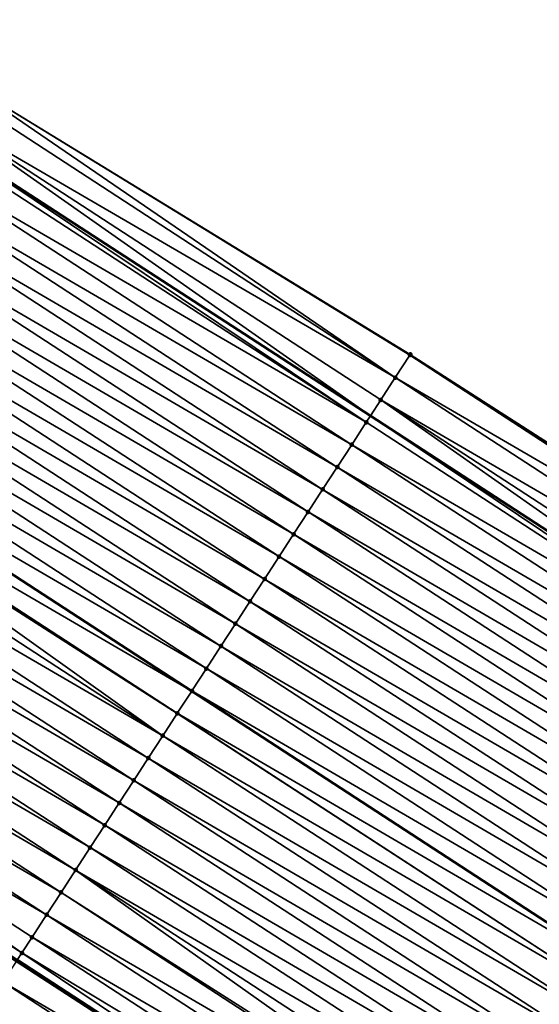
# Model space of a CAD drawing. Header units: feet. Extents: x 2017353 to 2024169, y 808050 to 818690.
# Tile 262 of 305: x 2022099 to 2022119, y 814557 to 814594. Entities that reach past the tile are written whole.
import ezdxf

# ---------------------------------------------------------------- set-up
doc = ezdxf.new("R2010")
doc.units = ezdxf.units.FT
doc.header["$MEASUREMENT"] = 0
for name, color, linetype, lineweight in [('EP_Travel Lane', 172, 'Continuous', 53), ('SB-Road Shots', 141, 'Continuous', 100), ('SB-Road X-Section', 40, 'Continuous', 13), ('STRIPING', 60, 'Continuous', 53)]:
    doc.layers.add(name, color=color, linetype=linetype, lineweight=lineweight)
doc.layers.add('I-77-MM15-17_SB-Surface-BORDER', color=7, linetype='Continuous')
doc.layers.add('I-77-MM15-17_SB-Surface-TIN', color=7, linetype='Continuous')

msp = doc.modelspace()

# ---------------------------------------------------------------- linework, layer by layer
at = {"layer": 'EP_Travel Lane'}
for points in [[(2022062.097186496, 814612.0538499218, 264.57364104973), (2022078.865043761, 814601.1751499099, 265.2765987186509), (2022095.633469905, 814590.2960808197, 265.9594790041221), (2022112.403454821, 814579.416000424, 266.5873324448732), (2022129.17419273, 814568.5354315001, 267.1886095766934), (2022145.946090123, 814557.6541103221, 267.7489574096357), (2022162.700691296, 814546.8033929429, 268.3066308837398), (2022179.483000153, 814535.9397845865, 268.8890918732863), (2022196.263752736, 814525.0771836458, 269.5295986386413), (2022213.043384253, 814514.2153083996, 270.2119175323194), (2022229.825033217, 814503.352127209, 270.8189895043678), (2022246.603524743, 814492.4909899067, 271.5438271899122), (2022263.382785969, 814481.6293543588, 272.2399581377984)], [(2022048.838417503, 814591.6243497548, 263.8614823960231), (2022065.606381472, 814580.7455805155, 264.5606754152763), (2022082.374330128, 814569.8668212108, 265.2604066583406), (2022099.142223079, 814558.9880980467, 265.9621072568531), (2022115.909923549, 814548.109499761, 266.6705999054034), (2022132.678719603, 814537.2301906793, 267.3404207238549), (2022149.456259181, 814526.3214665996, 267.9393039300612), (2022166.213961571, 814515.4194251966, 268.5146126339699), (2022182.971979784, 814504.5171783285, 269.0781240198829), (2022199.728999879, 814493.6155808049, 269.678918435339), (2022216.48645042, 814482.7137032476, 270.2636353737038), (2022233.237937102, 814471.815705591, 271.0711177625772), (2022249.994335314, 814460.9145126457, 271.695140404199)]]:
    msp.add_polyline3d(points, dxfattribs=at)
at = {"layer": 'I-77-MM15-17_SB-Surface-BORDER', "color": 3, "linetype": 'Continuous', "lineweight": -3}
msp.add_polyline3d([(2022063.024056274, 814613.4797978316, 264.5879015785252), (2022079.949997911, 814602.8449574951, 265.3038489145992), (2022096.832344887, 814592.1415233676, 265.9945017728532), (2022113.900435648, 814581.7196924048, 266.6209168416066), (2022130.731238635, 814570.9307742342, 267.2109010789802), (2022147.571547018, 814560.1542791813, 267.7655020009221)], dxfattribs=at)
at = {"layer": 'I-77-MM15-17_SB-Surface-TIN', "color": 128, "linetype": 'Continuous', "lineweight": -3}
for points in [[(2022113.339735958, 814580.856405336, 266.6013831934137), (2022096.832344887, 814592.1415233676, 265.9945017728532), (2022096.58197735, 814591.7557423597, 265.9809350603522)], [(2022113.339735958, 814580.856405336, 266.6013831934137), (2022113.884414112, 814581.6950507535, 266.6207796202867), (2022096.832344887, 814592.1415233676, 265.9945017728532)], [(2022113.884414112, 814581.6950507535, 266.6207796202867), (2022113.900435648, 814581.7196924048, 266.6209168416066), (2022096.832344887, 814592.1415233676, 265.9945017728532)], [(2022113.339735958, 814580.856405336, 266.6013831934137), (2022096.58197735, 814591.7557423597, 265.9809350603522), (2022096.037325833, 814590.9170796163, 265.9605974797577)], [(2022096.037325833, 814590.9170796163, 265.9605974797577), (2022095.633469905, 814590.2960808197, 265.9594790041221), (2022112.403454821, 814579.416000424, 266.5873324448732)], [(2022112.794849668, 814580.0178952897, 266.5893390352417), (2022096.037325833, 814590.9170796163, 265.9605974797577), (2022112.403454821, 814579.416000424, 266.5873324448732)], [(2022112.794849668, 814580.0178952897, 266.5893390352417), (2022113.339735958, 814580.856405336, 266.6013831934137), (2022096.037325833, 814590.9170796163, 265.9605974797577)], [(2022112.249701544, 814579.1795555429, 266.5865441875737), (2022095.633469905, 814590.2960808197, 265.9594790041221), (2022095.492141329, 814590.0787635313, 265.9590875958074)], [(2022112.249701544, 814579.1795555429, 266.5865441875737), (2022112.403454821, 814579.416000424, 266.5873324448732), (2022095.633469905, 814590.2960808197, 265.9594790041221)], [(2022112.249701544, 814579.1795555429, 266.5865441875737), (2022095.492141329, 814590.0787635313, 265.9590875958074), (2022094.947714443, 814589.2399546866, 265.9308149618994)], [(2022111.705075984, 814578.340875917, 266.5652898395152), (2022094.947714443, 814589.2399546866, 265.9308149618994), (2022094.403496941, 814588.401009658, 265.895145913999)], [(2022111.705075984, 814578.340875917, 266.5652898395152), (2022112.249701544, 814579.1795555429, 266.5865441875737), (2022094.947714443, 814589.2399546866, 265.9308149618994)], [(2022111.160625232, 814577.5020825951, 266.5378604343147), (2022094.403496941, 814588.401009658, 265.895145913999), (2022093.859083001, 814587.5621923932, 265.8664159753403)], [(2022111.160625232, 814577.5020825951, 266.5378604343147), (2022111.705075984, 814578.340875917, 266.5652898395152), (2022094.403496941, 814588.401009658, 265.895145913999)], [(2022110.616157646, 814576.6633002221, 266.5110256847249), (2022093.859083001, 814587.5621923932, 265.8664159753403), (2022093.314599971, 814586.7234200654, 265.8401266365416)], [(2022110.616157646, 814576.6633002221, 266.5110256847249), (2022111.160625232, 814577.5020825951, 266.5378604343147), (2022093.859083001, 814587.5621923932, 265.8664159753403)], [(2022110.0715953, 814575.8245794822, 266.4875383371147), (2022093.314599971, 814586.7234200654, 265.8401266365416), (2022092.769975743, 814585.8847395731, 265.8188250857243)], [(2022110.0715953, 814575.8245794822, 266.4875383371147), (2022110.616157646, 814576.6633002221, 266.5110256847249), (2022093.314599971, 814586.7234200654, 265.8401266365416)], [(2022109.52694411, 814574.9859165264, 266.4671893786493), (2022092.769975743, 814585.8847395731, 265.8188250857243), (2022092.225423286, 814585.0460124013, 265.7949882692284)], [(2022109.52694411, 814574.9859165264, 266.4671893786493), (2022110.0715953, 814575.8245794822, 266.4875383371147), (2022092.769975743, 814585.8847395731, 265.8188250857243)], [(2022108.982383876, 814574.147194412, 266.4436273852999), (2022092.225423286, 814585.0460124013, 265.7949882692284), (2022091.6809292, 814584.2072472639, 265.7690894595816)], [(2022108.982383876, 814574.147194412, 266.4436273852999), (2022109.52694411, 814574.9859165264, 266.4671893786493), (2022092.225423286, 814585.0460124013, 265.7949882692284)], [(2022108.437845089, 814573.3084583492, 266.4193078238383), (2022091.6809292, 814584.2072472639, 265.7690894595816), (2022091.136309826, 814583.3685636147, 265.7476164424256)], [(2022108.437845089, 814573.3084583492, 266.4193078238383), (2022108.982383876, 814574.147194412, 266.4436273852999), (2022091.6809292, 814584.2072472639, 265.7690894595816)], [(2022107.893241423, 814572.4697644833, 266.3972800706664), (2022091.136309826, 814583.3685636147, 265.7476164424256), (2022090.59176599, 814582.5298308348, 265.7234750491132)], [(2022107.893241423, 814572.4697644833, 266.3972800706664), (2022108.437845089, 814573.3084583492, 266.4193078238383), (2022091.136309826, 814583.3685636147, 265.7476164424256)], [(2022107.348556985, 814571.631123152, 266.3781055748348), (2022090.59176599, 814582.5298308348, 265.7234750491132), (2022090.04719694, 814581.6911144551, 265.7002243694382)], [(2022107.348556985, 814571.631123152, 266.3781055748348), (2022107.893241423, 814572.4697644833, 266.3972800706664), (2022090.59176599, 814582.5298308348, 265.7234750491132)], [(2022106.803962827, 814570.7924231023, 266.3557419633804), (2022090.04719694, 814581.6911144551, 265.7002243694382), (2022089.502803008, 814580.8522841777, 265.6707876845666)], [(2022106.803962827, 814570.7924231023, 266.3557419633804), (2022107.348556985, 814571.631123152, 266.3781055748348), (2022090.04719694, 814581.6911144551, 265.7002243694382)], [(2022130.643061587, 814570.7951356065, 267.2098324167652), (2022113.884414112, 814581.6950507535, 266.6207796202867), (2022113.339735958, 814580.856405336, 266.6013831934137)], [(2022130.643061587, 814570.7951356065, 267.2098324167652), (2022113.900435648, 814581.7196924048, 266.6209168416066), (2022113.884414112, 814581.6950507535, 266.6207796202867)], [(2022130.643061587, 814570.7951356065, 267.2098324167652), (2022130.731238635, 814570.9307742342, 267.2109010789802), (2022113.900435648, 814581.7196924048, 266.6209168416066)], [(2022106.259451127, 814569.9536694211, 266.330465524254), (2022089.502803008, 814580.8522841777, 265.6707876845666), (2022088.958292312, 814580.0135298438, 265.6454756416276)], [(2022106.259451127, 814569.9536694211, 266.330465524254), (2022106.803962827, 814570.7924231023, 266.3557419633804), (2022089.502803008, 814580.8522841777, 265.6707876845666)], [(2022130.098402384, 814569.9564778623, 267.1897664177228), (2022113.339735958, 814580.856405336, 266.6013831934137), (2022112.794849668, 814580.0178952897, 266.5893390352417)], [(2022130.098402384, 814569.9564778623, 267.1897664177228), (2022130.643061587, 814570.7951356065, 267.2098324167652), (2022113.339735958, 814580.856405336, 266.6013831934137)], [(2022088.413812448, 814579.1747554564, 265.6190744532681), (2022105.708244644, 814569.1045959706, 266.3047608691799), (2022088.951593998, 814580.0032110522, 265.6451508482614)], [(2022105.714943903, 814569.1149128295, 266.3050310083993), (2022088.958292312, 814580.0135298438, 265.6454756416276), (2022088.951593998, 814580.0032110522, 265.6451508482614)], [(2022105.714943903, 814569.1149128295, 266.3050310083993), (2022088.951593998, 814580.0032110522, 265.6451508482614), (2022105.708244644, 814569.1045959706, 266.3047608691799)], [(2022105.714943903, 814569.1149128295, 266.3050310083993), (2022106.259451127, 814569.9536694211, 266.330465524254), (2022088.958292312, 814580.0135298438, 265.6454756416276)], [(2022112.794849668, 814580.0178952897, 266.5893390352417), (2022112.403454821, 814579.416000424, 266.5873324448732), (2022129.17419273, 814568.5354315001, 267.1886095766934)], [(2022129.553225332, 814569.1181569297, 267.187993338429), (2022112.794849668, 814580.0178952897, 266.5893390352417), (2022129.17419273, 814568.5354315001, 267.1886095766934)], [(2022129.553225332, 814569.1181569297, 267.187993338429), (2022130.098402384, 814569.9564778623, 267.1897664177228), (2022112.794849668, 814580.0178952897, 266.5893390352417)], [(2022105.167155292, 814568.2713168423, 266.2829183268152), (2022088.413812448, 814579.1747554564, 265.6190744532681), (2022088.329144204, 814579.044296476, 265.6145320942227)], [(2022105.170338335, 814568.2762202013, 266.2830704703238), (2022105.708244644, 814569.1045959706, 266.3047608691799), (2022088.413812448, 814579.1747554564, 265.6190744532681)], [(2022105.167155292, 814568.2713168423, 266.2829183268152), (2022105.170338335, 814568.2762202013, 266.2830704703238), (2022088.413812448, 814579.1747554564, 265.6190744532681)], [(2022129.007972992, 814568.2798849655, 267.1888798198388), (2022112.249701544, 814579.1795555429, 266.5865441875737), (2022111.705075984, 814578.340875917, 266.5652898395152)], [(2022129.007972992, 814568.2798849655, 267.1888798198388), (2022112.403454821, 814579.416000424, 266.5873324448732), (2022112.249701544, 814579.1795555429, 266.5865441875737)], [(2022129.007972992, 814568.2798849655, 267.1888798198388), (2022129.17419273, 814568.5354315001, 267.1886095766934), (2022112.403454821, 814579.416000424, 266.5873324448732)], [(2022104.625913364, 814567.4374101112, 266.2547303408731), (2022088.329144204, 814579.044296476, 265.6145320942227), (2022087.869533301, 814578.3358505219, 265.5855829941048)], [(2022104.625913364, 814567.4374101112, 266.2547303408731), (2022105.167155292, 814568.2713168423, 266.2829183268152), (2022088.329144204, 814579.044296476, 265.6145320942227)], [(2022104.625913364, 814567.4374101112, 266.2547303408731), (2022087.869533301, 814578.3358505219, 265.5855829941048), (2022087.325237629, 814577.4969563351, 265.5526752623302)], [(2022128.463245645, 814567.4412715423, 267.1712209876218), (2022111.705075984, 814578.340875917, 266.5652898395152), (2022111.160625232, 814577.5020825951, 266.5378604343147)], [(2022128.463245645, 814567.4412715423, 267.1712209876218), (2022129.007972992, 814568.2798849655, 267.1888798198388), (2022111.705075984, 814578.340875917, 266.5652898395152)], [(2022104.081521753, 814566.5985783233, 266.2252117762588), (2022087.325237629, 814577.4969563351, 265.5526752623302), (2022086.780937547, 814576.6580650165, 265.5199233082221)], [(2022104.081521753, 814566.5985783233, 266.2252117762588), (2022104.625913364, 814567.4374101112, 266.2547303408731), (2022087.325237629, 814577.4969563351, 265.5526752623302)], [(2022127.918818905, 814566.6024626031, 267.142943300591), (2022111.160625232, 814577.5020825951, 266.5378604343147), (2022110.616157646, 814576.6633002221, 266.5110256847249)], [(2022127.918818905, 814566.6024626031, 267.142943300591), (2022128.463245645, 814567.4412715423, 267.1712209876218), (2022111.160625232, 814577.5020825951, 266.5378604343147)], [(2022103.537076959, 814565.7597811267, 266.1975719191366), (2022086.780937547, 814576.6580650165, 265.5199233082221), (2022086.236561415, 814575.8192231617, 265.4898578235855)], [(2022103.537076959, 814565.7597811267, 266.1975719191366), (2022104.081521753, 814566.5985783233, 266.2252117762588), (2022086.780937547, 814576.6580650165, 265.5199233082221)], [(2022127.374293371, 814565.7637179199, 267.1181554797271), (2022110.616157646, 814576.6633002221, 266.5110256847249), (2022110.0715953, 814575.8245794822, 266.4875383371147)], [(2022127.374293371, 814565.7637179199, 267.1181554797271), (2022127.918818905, 814566.6024626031, 267.142943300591), (2022110.616157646, 814576.6633002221, 266.5110256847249)], [(2022102.992566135, 814564.9210268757, 266.1722645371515), (2022086.236561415, 814575.8192231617, 265.4898578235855), (2022085.692108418, 814574.9804313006, 265.4625076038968)], [(2022102.992566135, 814564.9210268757, 266.1722645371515), (2022103.537076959, 814565.7597811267, 266.1975719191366), (2022086.236561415, 814575.8192231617, 265.4898578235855)], [(2022126.829616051, 814564.9250719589, 267.0987294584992), (2022110.0715953, 814575.8245794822, 266.4875383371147), (2022109.52694411, 814574.9859165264, 266.4671893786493)], [(2022126.829616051, 814564.9250719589, 267.0987294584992), (2022127.374293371, 814565.7637179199, 267.1181554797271), (2022110.0715953, 814575.8245794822, 266.4875383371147)], [(2022102.448077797, 814564.0822580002, 266.1461628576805), (2022085.692108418, 814574.9804313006, 265.4625076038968), (2022085.14765357, 814574.1416406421, 265.4352227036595)], [(2022102.448077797, 814564.0822580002, 266.1461628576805), (2022102.992566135, 814564.9210268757, 266.1722645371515), (2022085.692108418, 814574.9804313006, 265.4625076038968)], [(2022126.284963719, 814564.0864097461, 267.0784207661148), (2022109.52694411, 814574.9859165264, 266.4671893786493), (2022108.982383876, 814574.147194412, 266.4436273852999)], [(2022126.284963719, 814564.0864097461, 267.0784207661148), (2022126.829616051, 814564.9250719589, 267.0987294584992), (2022109.52694411, 814574.9859165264, 266.4671893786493)], [(2022101.903528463, 814563.2435287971, 266.122215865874), (2022085.14765357, 814574.1416406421, 265.4352227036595), (2022084.603339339, 814573.3027585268, 265.4029706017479)], [(2022101.903528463, 814563.2435287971, 266.122215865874), (2022102.448077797, 814564.0822580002, 266.1461628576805), (2022085.14765357, 814574.1416406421, 265.4352227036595)], [(2022125.740278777, 814563.247768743, 267.0592640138), (2022108.982383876, 814574.147194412, 266.4436273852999), (2022108.437845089, 814573.3084583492, 266.4193078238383)], [(2022125.740278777, 814563.247768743, 267.0592640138), (2022126.284963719, 814564.0864097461, 267.0784207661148), (2022108.982383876, 814574.147194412, 266.4436273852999)], [(2022101.35901437, 814562.4047766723, 266.0970239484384), (2022084.603339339, 814573.3027585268, 265.4029706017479), (2022084.058902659, 814572.4639560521, 265.3750439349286)], [(2022101.35901437, 814562.4047766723, 266.0970239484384), (2022101.903528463, 814563.2435287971, 266.122215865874), (2022084.603339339, 814573.3027585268, 265.4029706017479)], [(2022125.195625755, 814562.4091069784, 267.0389796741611), (2022108.437845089, 814573.3084583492, 266.4193078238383), (2022107.893241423, 814572.4697644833, 266.3972800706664)], [(2022125.195625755, 814562.4091069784, 267.0389796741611), (2022125.740278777, 814563.247768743, 267.0592640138), (2022108.437845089, 814573.3084583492, 266.4193078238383)], [(2022100.814456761, 814561.5660528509, 266.0733692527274), (2022084.058902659, 814572.4639560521, 265.3750439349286), (2022083.51451834, 814571.6251195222, 265.3452676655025)], [(2022100.814456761, 814561.5660528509, 266.0733692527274), (2022101.35901437, 814562.4047766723, 266.0970239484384), (2022084.058902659, 814572.4639560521, 265.3750439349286)], [(2022124.650946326, 814561.5704623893, 267.0196281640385), (2022107.893241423, 814572.4697644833, 266.3972800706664), (2022107.348556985, 814571.631123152, 266.3781055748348)], [(2022124.650946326, 814561.5704623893, 267.0196281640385), (2022125.195625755, 814562.4091069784, 267.0389796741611), (2022107.893241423, 814572.4697644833, 266.3972800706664)], [(2022100.270015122, 814560.7272536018, 266.0456179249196), (2022083.51451834, 814571.6251195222, 265.3452676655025), (2022082.970310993, 814570.7861678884, 265.3092398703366)], [(2022100.270015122, 814560.7272536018, 266.0456179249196), (2022100.814456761, 814561.5660528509, 266.0733692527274), (2022083.51451834, 814571.6251195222, 265.3452676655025)], [(2022124.106269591, 814560.731816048, 267.0001814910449), (2022107.348556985, 814571.631123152, 266.3781055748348), (2022106.803962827, 814570.7924231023, 266.3557419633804)], [(2022124.106269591, 814560.731816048, 267.0001814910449), (2022124.650946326, 814561.5704623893, 267.0196281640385), (2022107.348556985, 814571.631123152, 266.3781055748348)], [(2022099.345199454, 814559.3014550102, 265.982777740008), (2022082.970310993, 814570.7861678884, 265.3092398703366), (2022082.497721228, 814570.0573020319, 265.2727852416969)], [(2022099.345199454, 814559.3014550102, 265.982777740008), (2022099.725708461, 814559.8883665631, 266.0130985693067), (2022082.970310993, 814570.7861678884, 265.3092398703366)], [(2022099.725708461, 814559.8883665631, 266.0130985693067), (2022100.270015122, 814560.7272536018, 266.0456179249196), (2022082.970310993, 814570.7861678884, 265.3092398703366)], [(2022123.561601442, 814559.8931641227, 266.9804315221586), (2022106.803962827, 814570.7924231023, 266.3557419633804), (2022106.259451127, 814569.9536694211, 266.330465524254)], [(2022123.561601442, 814559.8931641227, 266.9804315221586), (2022124.106269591, 814560.731816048, 267.0001814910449), (2022106.803962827, 814570.7924231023, 266.3557419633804)], [(2022099.181835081, 814559.0491977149, 265.9652735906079), (2022099.345199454, 814559.3014550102, 265.982777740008), (2022082.497721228, 814570.0573020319, 265.2727852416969)], [(2022123.016988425, 814559.0544763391, 266.9587340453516), (2022106.259451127, 814569.9536694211, 266.330465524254), (2022105.714943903, 814569.1149128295, 266.3050310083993)], [(2022123.016988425, 814559.0544763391, 266.9587340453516), (2022123.561601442, 814559.8931641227, 266.9804315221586), (2022106.259451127, 814569.9536694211, 266.330465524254)], [(2022105.170338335, 814568.2762202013, 266.2830704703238), (2022122.465665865, 814558.2054797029, 266.937150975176), (2022105.708244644, 814569.1045959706, 266.3047608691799)], [(2022122.472366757, 814558.215794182, 266.9373421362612), (2022105.714943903, 814569.1149128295, 266.3050310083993), (2022105.708244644, 814569.1045959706, 266.3047608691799)], [(2022122.472366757, 814558.215794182, 266.9373421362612), (2022105.708244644, 814569.1045959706, 266.3047608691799), (2022122.465665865, 814558.2054797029, 266.937150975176)], [(2022122.472366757, 814558.215794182, 266.9373421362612), (2022123.016988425, 814559.0544763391, 266.9587340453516), (2022105.714943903, 814569.1149128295, 266.3050310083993)], [(2022121.927579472, 814557.3772197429, 266.9218006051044), (2022105.167155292, 814568.2713168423, 266.2829183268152), (2022104.625913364, 814567.4374101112, 266.2547303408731)], [(2022121.927579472, 814557.3772197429, 266.9218006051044), (2022105.170338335, 814568.2762202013, 266.2830704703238), (2022105.167155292, 814568.2713168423, 266.2829183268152)], [(2022121.927579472, 814557.3772197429, 266.9218006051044), (2022122.465665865, 814558.2054797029, 266.937150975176), (2022105.170338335, 814568.2762202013, 266.2830704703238)], [(2022121.382986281, 814556.5385190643, 266.8994027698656), (2022104.625913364, 814567.4374101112, 266.2547303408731), (2022104.081521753, 814566.5985783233, 266.2252117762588)], [(2022121.382986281, 814556.5385190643, 266.8994027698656), (2022121.927579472, 814557.3772197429, 266.9218006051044), (2022104.625913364, 814567.4374101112, 266.2547303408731)], [(2022120.838405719, 814555.6998101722, 266.8765588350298), (2022104.081521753, 814566.5985783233, 266.2252117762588), (2022103.537076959, 814565.7597811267, 266.1975719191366)], [(2022120.838405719, 814555.6998101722, 266.8765588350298), (2022121.382986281, 814556.5385190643, 266.8994027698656), (2022104.081521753, 814566.5985783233, 266.2252117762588)], [(2022120.293767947, 814554.8611384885, 266.8557357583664), (2022103.537076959, 814565.7597811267, 266.1975719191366), (2022102.992566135, 814564.9210268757, 266.1722645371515)], [(2022120.293767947, 814554.8611384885, 266.8557357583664), (2022120.838405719, 814555.6998101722, 266.8765588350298), (2022103.537076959, 814565.7597811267, 266.1975719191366)], [(2022119.7491149, 814554.0224767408, 266.8354523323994), (2022102.992566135, 814564.9210268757, 266.1722645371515), (2022102.448077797, 814564.0822580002, 266.1461628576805)], [(2022119.7491149, 814554.0224767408, 266.8354523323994), (2022120.293767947, 814554.8611384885, 266.8557357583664), (2022102.992566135, 814564.9210268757, 266.1722645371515)], [(2022119.204395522, 814553.1838581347, 266.8175120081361), (2022102.448077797, 814564.0822580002, 266.1461628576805), (2022101.903528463, 814563.2435287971, 266.122215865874)], [(2022119.204395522, 814553.1838581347, 266.8175120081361), (2022119.7491149, 814554.0224767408, 266.8354523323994), (2022102.448077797, 814564.0822580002, 266.1461628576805)], [(2022118.659694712, 814552.3452274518, 266.7989157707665), (2022101.903528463, 814563.2435287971, 266.122215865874), (2022101.35901437, 814562.4047766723, 266.0970239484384)], [(2022118.659694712, 814552.3452274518, 266.7989157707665), (2022119.204395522, 814553.1838581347, 266.8175120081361), (2022101.903528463, 814563.2435287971, 266.122215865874)], [(2022117.679750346, 814550.8364577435, 266.7649661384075), (2022101.35901437, 814562.4047766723, 266.0970239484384), (2022100.814456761, 814561.5660528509, 266.0733692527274)], [(2022117.679750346, 814550.8364577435, 266.7649661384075), (2022118.115001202, 814551.5065920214, 266.7800616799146), (2022101.35901437, 814562.4047766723, 266.0970239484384)], [(2022118.115001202, 814551.5065920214, 266.7800616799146), (2022118.659694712, 814552.3452274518, 266.7989157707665), (2022101.35901437, 814562.4047766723, 266.0970239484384)], [(2022117.570331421, 814550.6679411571, 266.7603693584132), (2022100.814456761, 814561.5660528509, 266.0733692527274), (2022100.270015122, 814560.7272536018, 266.0456179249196)], [(2022117.570331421, 814550.6679411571, 266.7603693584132), (2022117.679750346, 814550.8364577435, 266.7649661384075), (2022100.814456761, 814561.5660528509, 266.0733692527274)], [(2022117.025749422, 814549.8292331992, 266.7375761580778), (2022100.270015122, 814560.7272536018, 266.0456179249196), (2022099.725708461, 814559.8883665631, 266.0130985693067)], [(2022117.025749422, 814549.8292331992, 266.7375761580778), (2022117.570331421, 814550.6679411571, 266.7603693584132), (2022100.270015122, 814560.7272536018, 266.0456179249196)], [(2022116.481229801, 814548.9904846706, 266.7125794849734), (2022099.725708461, 814559.8883665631, 266.0130985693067), (2022099.345199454, 814559.3014550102, 265.982777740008)], [(2022116.481229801, 814548.9904846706, 266.7125794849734), (2022117.025749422, 814549.8292331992, 266.7375761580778), (2022099.725708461, 814559.8883665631, 266.0130985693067)], [(2022115.937136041, 814548.151459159, 266.6725393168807), (2022099.345199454, 814559.3014550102, 265.982777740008), (2022099.181835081, 814559.0491977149, 265.9652735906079)], [(2022115.937136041, 814548.151459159, 266.6725393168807), (2022116.481229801, 814548.9904846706, 266.7125794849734), (2022099.345199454, 814559.3014550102, 265.982777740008)], [(2022098.637838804, 814558.2101088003, 265.9217899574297), (2022115.909923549, 814548.109499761, 266.6705999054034), (2022099.142223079, 814558.9880980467, 265.9621072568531)], [(2022115.937136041, 814548.151459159, 266.6725393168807), (2022099.181835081, 814559.0491977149, 265.9652735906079), (2022099.142223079, 814558.9880980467, 265.9621072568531)], [(2022115.937136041, 814548.151459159, 266.6725393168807), (2022099.142223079, 814558.9880980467, 265.9621072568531), (2022115.909923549, 814548.109499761, 266.6705999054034)], [(2022115.393006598, 814547.3124568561, 266.6337596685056), (2022098.637838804, 814558.2101088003, 265.9217899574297), (2022098.093784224, 814557.3710578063, 265.8803658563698)], [(2022115.393006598, 814547.3124568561, 266.6337596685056), (2022115.909923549, 814548.109499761, 266.6705999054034), (2022098.637838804, 814558.2101088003, 265.9217899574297)]]:
    msp.add_3dface(points, dxfattribs=at)
at = {"layer": 'SB-Road Shots', "lineweight": 100}
for p in [(2022113.884414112, 814581.6950507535, 266.6207796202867), (2022113.900435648, 814581.7196924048, 266.6209168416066), (2022113.339735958, 814580.856405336, 266.6013831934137), (2022112.794849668, 814580.0178952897, 266.5893390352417), (2022112.249701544, 814579.1795555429, 266.5865441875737), (2022111.705075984, 814578.340875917, 266.5652898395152), (2022111.160625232, 814577.5020825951, 266.5378604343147), (2022110.616157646, 814576.6633002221, 266.5110256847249), (2022110.0715953, 814575.8245794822, 266.4875383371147), (2022109.52694411, 814574.9859165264, 266.4671893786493), (2022108.982383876, 814574.147194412, 266.4436273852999), (2022108.437845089, 814573.3084583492, 266.4193078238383), (2022107.893241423, 814572.4697644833, 266.3972800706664), (2022107.348556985, 814571.631123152, 266.3781055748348), (2022106.803962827, 814570.7924231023, 266.3557419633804), (2022106.259451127, 814569.9536694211, 266.330465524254), (2022105.714943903, 814569.1149128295, 266.3050310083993), (2022105.167155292, 814568.2713168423, 266.2829183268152), (2022105.170338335, 814568.2762202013, 266.2830704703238), (2022104.625913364, 814567.4374101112, 266.2547303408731), (2022104.081521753, 814566.5985783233, 266.2252117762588), (2022103.537076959, 814565.7597811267, 266.1975719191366), (2022102.992566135, 814564.9210268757, 266.1722645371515), (2022102.448077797, 814564.0822580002, 266.1461628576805), (2022101.903528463, 814563.2435287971, 266.122215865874), (2022101.35901437, 814562.4047766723, 266.0970239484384), (2022100.814456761, 814561.5660528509, 266.0733692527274), (2022100.270015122, 814560.7272536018, 266.0456179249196), (2022099.725708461, 814559.8883665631, 266.0130985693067), (2022099.345199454, 814559.3014550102, 265.982777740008)]:
    msp.add_point(p, dxfattribs=at)
at = {"layer": 'SB-Road X-Section', "extrusion": (0.8378107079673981, -0.5449166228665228, 0.03375043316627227), "elevation": 1250278.557342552, "flags": 128}
msp.add_lwpolyline([(1785365.90246062, -41954.72392025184), (1785365.873068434, -41954.72405755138), (1785364.873068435, -41954.74346503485), (1785363.873068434, -41954.75551605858), (1785362.873068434, -41954.75831249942), (1785361.873068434, -41954.77957896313), (1785360.873068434, -41954.80702400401), (1785359.873068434, -41954.83387405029), (1785358.873068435, -41954.85737478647), (1785357.873068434, -41954.87773534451), (1785356.873068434, -41954.90131076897), (1785355.873068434, -41954.92564419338), (1785354.873068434, -41954.94768450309), (1785353.873068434, -41954.96686992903), (1785352.873068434, -41954.98924628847), (1785351.873068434, -41955.014537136), (1785350.873068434, -41955.03998615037), (1785349.873068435, -41955.06195920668), (1785349.867222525, -41955.06211143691), (1785348.873068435, -41955.09031549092), (1785347.873068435, -41955.1198508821), (1785346.873068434, -41955.14750649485), (1785345.873068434, -41955.17282830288), (1785344.873068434, -41955.19894486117), (1785343.873068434, -41955.22290550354), (1785342.873068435, -41955.2481117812), (1785341.873068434, -41955.27177996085), (1785340.873068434, -41955.29954710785), (1785339.873068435, -41955.33208500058), (1785339.173603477, -41955.36242311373), (1785338.873068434, -41955.37993724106), (1785337.873068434, -41955.42344566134), (1785336.873068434, -41955.46489337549), (1785335.873068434, -41955.4974051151), (1785334.873068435, -41955.53084782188), (1785333.873068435, -41955.56081766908)], dxfattribs=at)
at = {"layer": 'SB-Road X-Section', "extrusion": (0.8378107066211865, -0.544916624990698, 0.03375043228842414), "elevation": 1250298.552889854, "flags": 128}
msp.add_lwpolyline([(1785366.037996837, -41954.807743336), (1785365.876216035, -41954.80881260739), (1785364.876216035, -41954.82889004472), (1785363.876216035, -41954.83066413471), (1785362.876216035, -41954.82977714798), (1785361.876216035, -41954.84744604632), (1785360.876216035, -41954.87573985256), (1785359.876216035, -41954.9005418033), (1785358.876216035, -41954.91997889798), (1785357.876216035, -41954.94029916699), (1785356.876216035, -41954.9594668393), (1785355.876216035, -41954.97976274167), (1785354.876216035, -41954.99912528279), (1785353.876216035, -41955.01858304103), (1785352.876216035, -41955.03834426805), (1785351.876216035, -41955.06005411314), (1785350.876216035, -41955.08145821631), (1785349.876216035, -41955.09700860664), (1785348.876216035, -41955.1194192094), (1785347.876216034, -41955.14227616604), (1785346.876216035, -41955.16311111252), (1785345.876216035, -41955.18340610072), (1785344.876216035, -41955.20135665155), (1785343.876216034, -41955.21996348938), (1785342.876216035, -41955.2388283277), (1785342.077139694, -41955.25393247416), (1785341.876216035, -41955.25853187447), (1785340.876216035, -41955.28133806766), (1785339.876216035, -41955.3063489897), (1785338.876216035, -41955.34641198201), (1785337.876216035, -41955.38521373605), (1785336.876216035, -41955.42410264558), (1785335.876216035, -41955.45139307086), (1785334.876216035, -41955.4824988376)], dxfattribs=at)
at = {"layer": 'STRIPING'}
msp.add_polyline3d([(2022055.43982078, 814601.7994473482, 264.2719510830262), (2022072.195282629, 814590.901605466, 264.9735552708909), (2022088.951593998, 814580.0032110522, 265.6451508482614), (2022105.708244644, 814569.1045959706, 266.3047608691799), (2022122.465665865, 814558.2054797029, 266.937150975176), (2022139.224335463, 814547.3055514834, 267.5254422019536), (2022155.997656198, 814536.4371081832, 268.1149661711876), (2022172.779057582, 814525.574129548, 268.7319929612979), (2022189.560074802, 814514.7113995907, 269.3633481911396), (2022206.340605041, 814503.8489848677, 270.0128664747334), (2022223.12402465, 814492.9846997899, 270.5546183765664), (2022239.901931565, 814482.1239832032, 271.3019800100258), (2022256.681975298, 814471.2618834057, 271.9696438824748)], dxfattribs=at)

doc.saveas('drawing.dxf')
